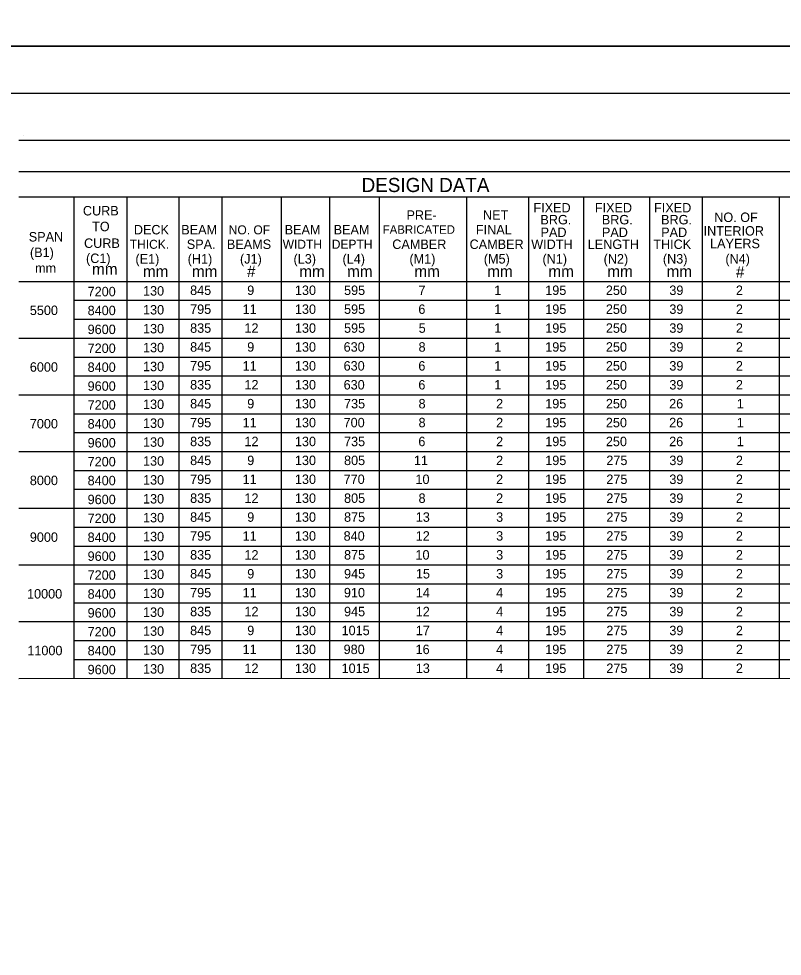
# Model space of a CAD drawing. Extents: x -5022 to -159, y 1126 to 7226.
# Drawn here: x -4608.1 to -4365.7, y 4400.9 to 4698.6 of the extents above; entities that cross this region are included whole.
import ezdxf

# ---------------------------------------------------------------- set-up
doc = ezdxf.new("R2010")
doc.units = 0
for name, color, linetype in [('2', 7, 'Continuous'), ('3', 7, 'Continuous'), ('PLT-BNDY', 7, 'Continuous')]:
    doc.layers.add(name, color=color, linetype=linetype)

msp = doc.modelspace()

# ---------------------------------------------------------------- linework, layer by layer
at = {"layer": '2'}
for p, q in [((-3855.13, 4674.81), (-4641.13, 4674.81)), ((-4606.65, 4661.36), (-4606.65, 4661.36))]:
    msp.add_line(p, q, dxfattribs=at)
at = {"layer": '3'}
for p, q in [((-4608.08, 4659.97), (-3894.35, 4659.97)), ((-4608.08, 4650.05), (-3894.35, 4650.05)), ((-4608.08, 4641.98), (-3894.35, 4641.98)), ((-4590.61, 4641.98), (-4590.61, 4489.16)), ((-4573.81, 4641.98), (-4573.81, 4489.16)), ((-4557.25, 4641.98), (-4557.25, 4489.16)), ((-4543.61, 4641.98), (-4543.61, 4489.16)), ((-4524.76, 4641.98), (-4524.76, 4489.16)), ((-4509.46, 4641.98), (-4509.46, 4489.16)), ((-4493.66, 4641.98), (-4493.66, 4489.16)), ((-4465.95, 4641.98), (-4465.95, 4489.16)), ((-4446.26, 4641.98), (-4446.26, 4489.16)), ((-4428.79, 4641.98), (-4428.79, 4489.16)), ((-4407.8, 4641.98), (-4407.8, 4489.16)), ((-4391.16, 4641.98), (-4391.16, 4489.16)), ((-4366.67, 4641.98), (-4366.67, 4489.16)), ((-4608.08, 4615.17), (-3894.35, 4615.17)), ((-4590.61, 4609.17), (-3894.35, 4609.17)), ((-4590.61, 4603.17), (-3894.35, 4603.17)), ((-4608.08, 4597.17), (-3894.35, 4597.17)), ((-4590.61, 4591.17), (-3894.35, 4591.17)), ((-4590.61, 4585.17), (-3894.35, 4585.17)), ((-4608.08, 4579.16), (-3894.35, 4579.17)), ((-4590.61, 4573.16), (-3894.35, 4573.17)), ((-4590.61, 4567.17), (-3894.35, 4567.17)), ((-4608.08, 4561.17), (-3894.35, 4561.17)), ((-4590.61, 4555.17), (-3894.35, 4555.17)), ((-4590.61, 4549.17), (-3894.35, 4549.17)), ((-4608.08, 4543.17), (-3894.35, 4543.17)), ((-4590.61, 4537.17), (-3894.35, 4537.17)), ((-4590.61, 4531.16), (-3894.35, 4531.17)), ((-4608.08, 4525.16), (-3894.35, 4525.16)), ((-4590.61, 4519.16), (-3894.35, 4519.17)), ((-4590.61, 4513.16), (-3894.35, 4513.17)), ((-4608.08, 4507.17), (-3894.35, 4507.17)), ((-4590.61, 4501.16), (-3894.35, 4501.17)), ((-4590.61, 4495.16), (-3894.35, 4495.17)), ((-4608.08, 4489.16), (-3894.35, 4489.17))]:
    msp.add_line(p, q, dxfattribs=at)
at = {"layer": 'PLT-BNDY'}
for points in [[(-4681.13, 5283.81), (-3840.13, 5283.81), (-3840.13, 4689.81), (-4681.13, 4689.81)], [(-4681.13, 4689.81), (-3840.13, 4689.81), (-3840.13, 4095.81), (-4681.13, 4095.81)]]:
    msp.add_lwpolyline(points, close=True, dxfattribs=at)

# ---------------------------------------------------------------- texts
at = {"layer": '2'}
for s, height, p in [('DESIGN DATA', 4.4793, (-4499.24, 4643.54)), ('FIXED', 3, (-4444.68, 4637.06)), ('FIXED', 3, (-4425.19, 4637.06)), ('FIXED', 3, (-4406.38, 4637.06)), ('CURB', 3, (-4587.72, 4636.11)), ('PRE-', 3, (-4484.99, 4634.72)), ('NET', 3, (-4460.69, 4634.72)), ('NO. OF', 3, (-4387.28, 4634.03)), ('TO', 3, (-4584.79, 4631.11)), ('BRG.', 3, (-4442.47, 4633.27)), ('BRG.', 3, (-4422.98, 4633.27)), ('BRG.', 3, (-4404.16, 4633.27)), ('DECK', 3, (-4571.54, 4630.09)), ('BEAM', 3, (-4556.49, 4630.09)), ('NO. OF', 2.85, (-4541.42, 4630.11)), ('BEAM', 3, (-4523.66, 4630.09)), ('BEAM', 3, (-4508.11, 4630.09)), ('FABRICATED', 2.708, (-4492.54, 4630.29)), ('FINAL', 3, (-4462.94, 4630.09)), ('PAD', 3, (-4442.43, 4629.26)), ('PAD', 3, (-4422.94, 4629.26)), ('PAD', 3, (-4404.13, 4629.26)), ('INTERIOR', 3, (-4390.67, 4629.71)), ('SPAN', 3, (-4604.91, 4627.84)), ('CURB', 3, (-4587.35, 4625.81)), ('THICK.', 2.85, (-4572.85, 4625.52)), ('SPA.', 3, (-4554.74, 4625.47)), ('BEAMS', 3, (-4542.01, 4625.47)), ('WIDTH', 2.85, (-4524.29, 4625.54)), ('DEPTH', 2.85, (-4508.7, 4625.55)), ('CAMBER', 3, (-4489.5, 4625.47)), ('CAMBER', 3, (-4464.96, 4625.47)), ('WIDTH', 3, (-4445.39, 4625.47)), ('LENGTH', 3, (-4427.44, 4625.47)), ('THICK', 3, (-4406.65, 4625.47)), ('LAYERS', 3, (-4388.61, 4625.7)), ('(B1)', 3, (-4604.53, 4622.87)), ('(C1)', 3, (-4586.73, 4621.01)), ('(E1)', 3, (-4571.04, 4620.84)), ('(H1)', 3, (-4554.45, 4620.84)), ('(J1)', 3, (-4537.84, 4620.84)), ('(L3)', 3, (-4520.85, 4620.84)), ('(L4)', 3, (-4505.3, 4620.84)), ('(M1)', 3, (-4484.05, 4620.84)), ('(M5)', 3, (-4460.44, 4620.84)), ('(N1)', 3, (-4441.81, 4620.84)), ('(N2)', 3, (-4422.41, 4620.84)), ('(N3)', 3, (-4403.59, 4620.84)), ('(N4)', 3, (-4383.75, 4620.84)), ('mm', 3, (-4602.91, 4617.9)), ('mm', 3.629, (-4584.81, 4617.27)), ('mm', 3.629, (-4568.66, 4616.55)), ('mm', 3.629, (-4553.1, 4616.55)), ('#', 3.63, (-4535.6, 4616.55)), ('mm', 3.629, (-4519.01, 4616.55)), ('mm', 3.629, (-4503.84, 4616.55)), ('mm', 3.629, (-4482.48, 4616.55)), ('mm', 3.629, (-4459.36, 4616.55)), ('mm', 3.629, (-4439.93, 4616.55)), ('mm', 3.629, (-4421.22, 4616.55)), ('mm', 3.629, (-4402.41, 4616.55)), ('#', 3.63, (-4380.41, 4616.37)), ('7200', 3, (-4586.22, 4610.45)), ('130', 3, (-4568.63, 4610.67)), ('845', 3, (-4553.68, 4610.86)), ('9', 3, (-4535.55, 4610.86)), ('130', 3, (-4520.41, 4610.86)), ('595', 3, (-4504.81, 4610.86)), ('7', 3, (-4481.17, 4610.86)), ('1', 3, (-4457.12, 4610.86)), ('195', 3, (-4440.94, 4610.86)), ('250', 3, (-4421.69, 4610.86)), ('39', 3, (-4401.54, 4610.86)), ('2', 3, (-4380.41, 4610.86)), ('5500', 3, (-4604.57, 4604.5)), ('8400', 3, (-4586.22, 4604.45)), ('130', 3, (-4568.63, 4604.67)), ('795', 3, (-4553.68, 4604.86)), ('11', 3, (-4537.02, 4604.86)), ('130', 3, (-4520.41, 4604.86)), ('595', 3, (-4504.81, 4604.86)), ('6', 3, (-4481.22, 4604.86)), ('1', 3, (-4457.12, 4604.86)), ('195', 3, (-4440.94, 4604.86)), ('250', 3, (-4421.69, 4604.86)), ('39', 3, (-4401.54, 4604.86)), ('2', 3, (-4380.41, 4604.86)), ('9600', 3, (-4586.22, 4598.45)), ('130', 3, (-4568.63, 4598.67)), ('835', 3, (-4553.68, 4598.86)), ('12', 3, (-4536.44, 4598.86)), ('130', 3, (-4520.41, 4598.86)), ('595', 3, (-4504.81, 4598.86)), ('5', 3, (-4481.12, 4598.86)), ('1', 3, (-4457.12, 4598.86)), ('195', 3, (-4440.94, 4598.86)), ('250', 3, (-4421.69, 4598.86)), ('39', 3, (-4401.54, 4598.86)), ('2', 3, (-4380.41, 4598.86)), ('7200', 3, (-4586.22, 4592.45)), ('130', 3, (-4568.63, 4592.67)), ('845', 3, (-4553.68, 4592.86)), ('9', 3, (-4535.55, 4592.86)), ('130', 3, (-4520.41, 4592.86)), ('630', 3, (-4504.95, 4592.86)), ('8', 3, (-4481.16, 4592.86)), ('1', 3, (-4457.12, 4592.86)), ('195', 3, (-4440.94, 4592.86)), ('250', 3, (-4421.69, 4592.86)), ('39', 3, (-4401.54, 4592.86)), ('2', 3, (-4380.41, 4592.86)), ('6000', 3, (-4604.57, 4586.5)), ('8400', 3, (-4586.22, 4586.45)), ('130', 3, (-4568.63, 4586.67)), ('795', 3, (-4553.68, 4586.86)), ('11', 3, (-4537.02, 4586.86)), ('130', 3, (-4520.41, 4586.86)), ('630', 3, (-4504.95, 4586.86)), ('6', 3, (-4481.22, 4586.86)), ('1', 3, (-4457.12, 4586.86)), ('195', 3, (-4440.94, 4586.86)), ('250', 3, (-4421.69, 4586.86)), ('39', 3, (-4401.54, 4586.86)), ('2', 3, (-4380.41, 4586.86)), ('9600', 3, (-4586.22, 4580.45)), ('130', 3, (-4568.63, 4580.66)), ('835', 3, (-4553.68, 4580.86)), ('12', 3, (-4536.44, 4580.86)), ('130', 3, (-4520.41, 4580.86)), ('630', 3, (-4504.95, 4580.86)), ('6', 3, (-4481.22, 4580.86)), ('1', 3, (-4457.12, 4580.86)), ('195', 3, (-4440.94, 4580.86)), ('250', 3, (-4421.69, 4580.86)), ('39', 3, (-4401.54, 4580.86)), ('2', 3, (-4380.41, 4580.86)), ('7200', 3, (-4586.22, 4574.45)), ('130', 3, (-4568.63, 4574.66)), ('845', 3, (-4553.68, 4574.86)), ('9', 3, (-4535.55, 4574.86)), ('130', 3, (-4520.41, 4574.86)), ('735', 3, (-4504.81, 4574.86)), ('8', 3, (-4481.16, 4574.86)), ('2', 3, (-4456.54, 4574.86)), ('195', 3, (-4440.94, 4574.86)), ('250', 3, (-4421.69, 4574.86)), ('26', 3, (-4401.6, 4574.86)), ('1', 3, (-4380.12, 4574.86)), ('7000', 3, (-4604.57, 4568.5)), ('130', 3, (-4568.63, 4568.67)), ('795', 3, (-4553.68, 4568.86)), ('11', 3, (-4537.02, 4568.86)), ('130', 3, (-4520.41, 4568.86)), ('700', 3, (-4504.95, 4568.86)), ('8', 3, (-4481.16, 4568.86)), ('2', 3, (-4456.54, 4568.86)), ('195', 3, (-4440.94, 4568.86)), ('250', 3, (-4421.69, 4568.86)), ('26', 3, (-4401.6, 4568.86)), ('1', 3, (-4380.12, 4568.86)), ('8400', 3, (-4586.22, 4568.45)), ('130', 3, (-4568.63, 4562.67)), ('835', 3, (-4553.68, 4562.86)), ('12', 3, (-4536.44, 4562.86)), ('130', 3, (-4520.41, 4562.86)), ('735', 3, (-4504.81, 4562.86)), ('6', 3, (-4481.22, 4562.86)), ('2', 3, (-4456.54, 4562.86)), ('195', 3, (-4440.94, 4562.86)), ('250', 3, (-4421.69, 4562.86)), ('26', 3, (-4401.6, 4562.86)), ('1', 3, (-4380.12, 4562.86)), ('9600', 3, (-4586.22, 4562.45)), ('130', 3, (-4568.63, 4556.67)), ('845', 3, (-4553.68, 4556.86)), ('9', 3, (-4535.55, 4556.86)), ('130', 3, (-4520.41, 4556.86)), ('805', 3, (-4504.81, 4556.86)), ('11', 3, (-4482.63, 4556.86)), ('2', 3, (-4456.54, 4556.86)), ('195', 3, (-4440.94, 4556.86)), ('275', 3, (-4421.54, 4556.86)), ('39', 3, (-4401.54, 4556.86)), ('2', 3, (-4380.41, 4556.86)), ('7200', 3, (-4586.22, 4556.45)), ('130', 3, (-4568.63, 4550.66)), ('795', 3, (-4553.68, 4550.86)), ('11', 3, (-4537.02, 4550.86)), ('130', 3, (-4520.41, 4550.86)), ('770', 3, (-4504.95, 4550.86)), ('10', 3, (-4482.14, 4550.86)), ('2', 3, (-4456.54, 4550.86)), ('195', 3, (-4440.94, 4550.86)), ('275', 3, (-4421.54, 4550.86)), ('39', 3, (-4401.54, 4550.86)), ('2', 3, (-4380.41, 4550.86)), ('8000', 3, (-4604.57, 4550.5)), ('8400', 3, (-4586.22, 4550.45)), ('835', 3, (-4553.68, 4544.86)), ('12', 3, (-4536.44, 4544.86)), ('130', 3, (-4520.41, 4544.86)), ('805', 3, (-4504.81, 4544.86)), ('8', 3, (-4481.16, 4544.86)), ('2', 3, (-4456.54, 4544.86)), ('195', 3, (-4440.94, 4544.86)), ('275', 3, (-4421.54, 4544.86)), ('39', 3, (-4401.54, 4544.86)), ('2', 3, (-4380.41, 4544.86)), ('9600', 3, (-4586.22, 4544.45)), ('130', 3, (-4568.63, 4544.66)), ('845', 3, (-4553.68, 4538.86)), ('9', 3, (-4535.55, 4538.86)), ('130', 3, (-4520.41, 4538.86)), ('875', 3, (-4504.81, 4538.86)), ('13', 3, (-4482.04, 4538.86)), ('3', 3, (-4456.53, 4538.86)), ('195', 3, (-4440.94, 4538.86)), ('275', 3, (-4421.54, 4538.86)), ('39', 3, (-4401.54, 4538.86)), ('2', 3, (-4380.41, 4538.86)), ('7200', 3, (-4586.22, 4538.45)), ('130', 3, (-4568.63, 4538.67)), ('795', 3, (-4553.68, 4532.86)), ('11', 3, (-4537.02, 4532.86)), ('130', 3, (-4520.41, 4532.86)), ('840', 3, (-4504.95, 4532.86)), ('12', 3, (-4482.06, 4532.86)), ('3', 3, (-4456.53, 4532.86)), ('195', 3, (-4440.94, 4532.86)), ('275', 3, (-4421.54, 4532.86)), ('39', 3, (-4401.54, 4532.86)), ('2', 3, (-4380.41, 4532.86)), ('9000', 3, (-4604.57, 4532.49)), ('8400', 3, (-4586.22, 4532.45)), ('130', 3, (-4568.63, 4532.67)), ('835', 3, (-4553.68, 4526.86)), ('12', 3, (-4536.44, 4526.86)), ('130', 3, (-4520.41, 4526.86)), ('875', 3, (-4504.81, 4526.86)), ('10', 3, (-4482.14, 4526.86)), ('3', 3, (-4456.53, 4526.86)), ('195', 3, (-4440.94, 4526.86)), ('275', 3, (-4421.54, 4526.86)), ('39', 3, (-4401.54, 4526.86)), ('2', 3, (-4380.41, 4526.86)), ('9600', 3, (-4586.22, 4526.45)), ('130', 3, (-4568.63, 4526.67)), ('845', 3, (-4553.68, 4520.86)), ('9', 3, (-4535.55, 4520.86)), ('130', 3, (-4520.41, 4520.86)), ('945', 3, (-4504.81, 4520.86)), ('3', 3, (-4456.53, 4520.86)), ('195', 3, (-4440.94, 4520.86)), ('275', 3, (-4421.54, 4520.86)), ('39', 3, (-4401.54, 4520.86)), ('2', 3, (-4380.41, 4520.86)), ('7200', 3, (-4586.22, 4520.45)), ('130', 3, (-4568.63, 4520.67)), ('15', 3, (-4482, 4520.86)), ('10000', 3, (-4605.45, 4514.49)), ('8400', 3, (-4586.22, 4514.45)), ('130', 3, (-4568.63, 4514.66)), ('795', 3, (-4553.68, 4514.86)), ('11', 3, (-4537.02, 4514.86)), ('130', 3, (-4520.41, 4514.86)), ('910', 3, (-4504.86, 4514.86)), ('14', 3, (-4482.03, 4514.86)), ('4', 3, (-4456.52, 4514.86)), ('195', 3, (-4440.94, 4514.86)), ('275', 3, (-4421.54, 4514.86)), ('39', 3, (-4401.54, 4514.86)), ('2', 3, (-4380.41, 4514.86)), ('9600', 3, (-4586.22, 4508.45)), ('130', 3, (-4568.63, 4508.66)), ('835', 3, (-4553.68, 4508.86)), ('12', 3, (-4536.44, 4508.86)), ('130', 3, (-4520.41, 4508.86)), ('945', 3, (-4504.81, 4508.86)), ('12', 3, (-4482.06, 4508.86)), ('4', 3, (-4456.52, 4508.86)), ('195', 3, (-4440.94, 4508.86)), ('275', 3, (-4421.54, 4508.86)), ('39', 3, (-4401.54, 4508.86)), ('2', 3, (-4380.41, 4508.86)), ('7200', 3, (-4586.22, 4502.45)), ('130', 3, (-4568.63, 4502.66)), ('845', 3, (-4553.68, 4502.86)), ('9', 3, (-4535.55, 4502.86)), ('130', 3, (-4520.41, 4502.86)), ('1015', 3, (-4505.6, 4502.86)), ('17', 3, (-4482.04, 4502.86)), ('4', 3, (-4456.52, 4502.86)), ('195', 3, (-4440.94, 4502.86)), ('275', 3, (-4421.54, 4502.86)), ('39', 3, (-4401.54, 4502.86)), ('2', 3, (-4380.41, 4502.86)), ('11000', 3, (-4605.36, 4496.49)), ('8400', 3, (-4586.22, 4496.45)), ('130', 3, (-4568.63, 4496.66)), ('795', 3, (-4553.68, 4496.86)), ('11', 3, (-4537.02, 4496.86)), ('130', 3, (-4520.41, 4496.86)), ('980', 3, (-4504.95, 4496.86)), ('16', 3, (-4482.1, 4496.86)), ('4', 3, (-4456.52, 4496.86)), ('195', 3, (-4440.94, 4496.86)), ('275', 3, (-4421.54, 4496.86)), ('39', 3, (-4401.54, 4496.86)), ('2', 3, (-4380.41, 4496.86)), ('9600', 3, (-4586.22, 4490.45)), ('130', 3, (-4568.63, 4490.66)), ('835', 3, (-4553.68, 4490.86)), ('12', 3, (-4536.44, 4490.86)), ('130', 3, (-4520.41, 4490.86)), ('1015', 3, (-4505.6, 4490.86)), ('13', 3, (-4482.04, 4490.86)), ('4', 3, (-4456.52, 4490.86)), ('195', 3, (-4440.94, 4490.86)), ('275', 3, (-4421.54, 4490.86)), ('39', 3, (-4401.54, 4490.86)), ('2', 3, (-4380.41, 4490.86))]:
    msp.add_text(s, height=height, dxfattribs=at).set_placement(p)

doc.saveas('drawing.dxf')
